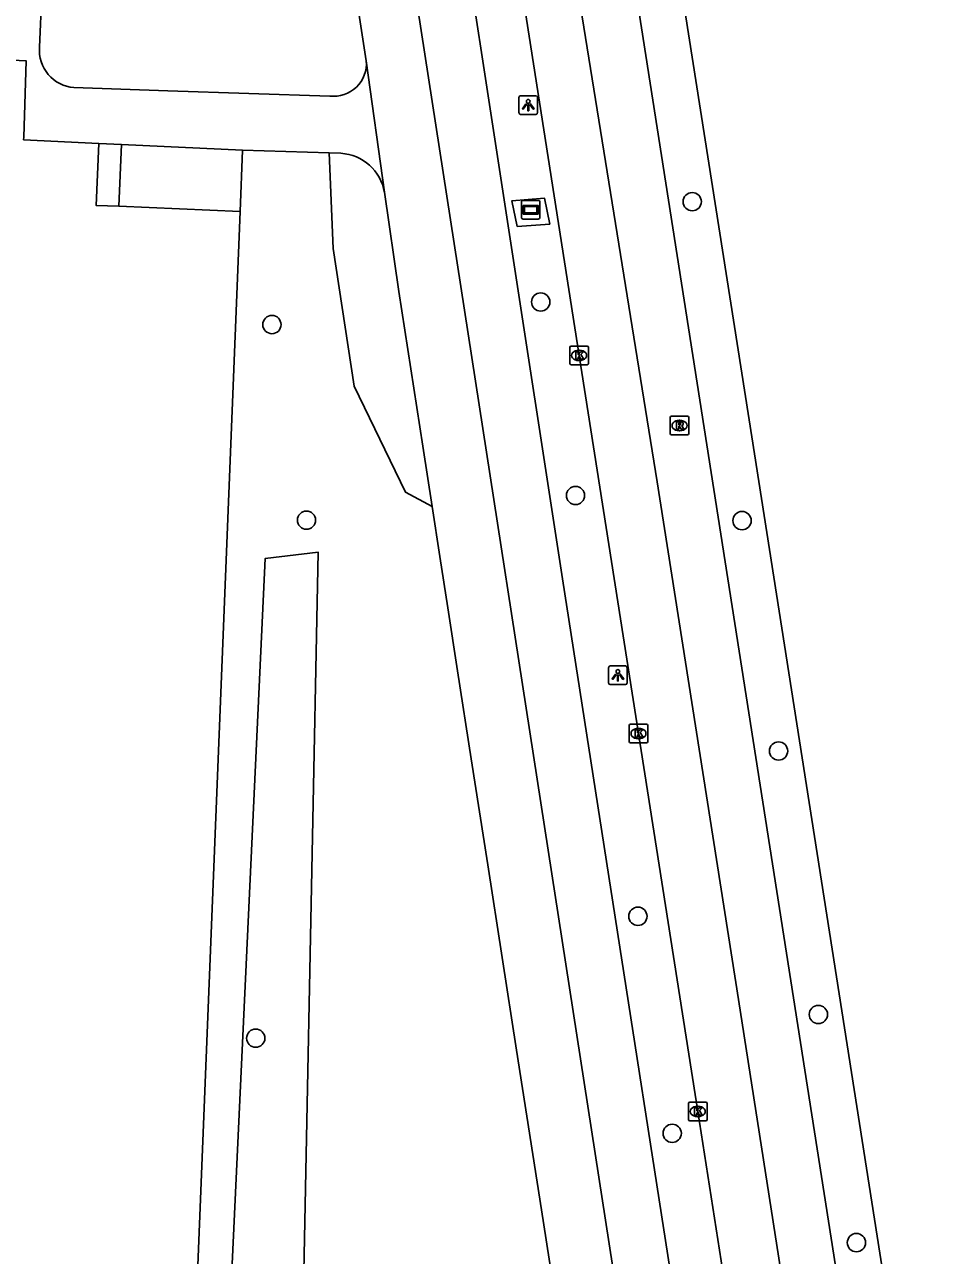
# Model space of a CAD drawing. Extents: x 160077 to 160945, y 386481 to 387498.
# Drawn here: x 160858.8 to 160907.6, y 386763.4 to 386829.3 of the extents above; entities that cross this region are included whole.
import ezdxf

# ---------------------------------------------------------------- set-up
doc = ezdxf.new("R2010")
doc.units = 0
for name, color, linetype in [('IMGEO_Boom', 7, 'Continuous'), ('IMGEO_Fietspad_gesloten', 7, 'Continuous'), ('IMGEO_Groenvoorziening', 7, 'Continuous'), ('IMGEO_Kolk', 7, 'Continuous'), ('IMGEO_Lichtpunt', 7, 'Continuous'), ('IMGEO_Pand', 7, 'Continuous'), ('IMGEO_Reclamebord', 7, 'Continuous'), ('IMGEO_Rijbaan_lokaal_gesloten', 7, 'Continuous'), ('IMGEO_Rioolput', 7, 'Continuous'), ('IMGEO_Voetpad_open', 7, 'Continuous')]:
    doc.layers.add(name, color=color, linetype=linetype)

msp = doc.modelspace()

# ---------------------------------------------------------------- linework, layer by layer
at = {"layer": 'IMGEO_Boom'}
for centre in [(160894.549, 386819.843), (160886.44, 386814.47), (160872.049, 386813.261), (160888.302, 386804.109), (160873.899, 386802.789), (160897.218, 386802.764), (160899.171, 386790.425), (160891.641, 386781.578), (160901.304, 386776.319), (160871.184, 386775.05), (160893.477, 386769.957), (160903.339, 386764.105)]:
    msp.add_circle(centre, 0.489, dxfattribs=at)
at = {"layer": 'IMGEO_Fietspad_gesloten'}
for points in [[(160874.337, 386865.738), (160875.587, 386857.71), (160893.595, 386741.462), (160905.557, 386665.372)], [(160896.196, 386744.497), (160887.606, 386799.639), (160878.692, 386857.53), (160878.676, 386857.643)]]:
    msp.add_lwpolyline(points, dxfattribs=at)
at = {"layer": 'IMGEO_Groenvoorziening'}
for points in [[(160875.116, 386822.454), (160875.33, 386817.337), (160876.444, 386809.971), (160879.192, 386804.279), (160880.626, 386803.514)], [(160868.573, 386734.251), (160869.309, 386750), (160871.68, 386800.73), (160874.521, 386801.077), (160873.514, 386750), (160873.202, 386734.169)]]:
    msp.add_lwpolyline(points, dxfattribs=at)
at = {"layer": 'IMGEO_Kolk'}
for p, q in [((160887.995, 386811.184), (160887.995, 386812.036)), ((160888.07, 386812.11), (160888.922, 386812.11)), ((160888.483, 386811.89), (160888.508, 386811.89)), ((160888.996, 386812.036), (160888.996, 386811.184)), ((160888.922, 386811.11), (160888.07, 386811.11)), ((160888.506, 386811.33), (160888.481, 386811.33)), ((160891.172, 386790.935), (160891.172, 386791.787)), ((160891.247, 386791.861), (160892.099, 386791.861)), ((160891.66, 386791.641), (160891.685, 386791.641)), ((160892.173, 386791.787), (160892.173, 386790.935)), ((160892.099, 386790.861), (160891.247, 386790.861)), ((160891.683, 386791.081), (160891.658, 386791.081)), ((160894.42, 386771.627), (160895.272, 386771.627)), ((160894.345, 386770.701), (160894.345, 386771.553)), ((160894.833, 386771.407), (160894.858, 386771.407)), ((160895.346, 386771.553), (160895.346, 386770.701)), ((160895.272, 386770.627), (160894.42, 386770.627)), ((160894.856, 386770.847), (160894.831, 386770.847))]:
    msp.add_line(p, q, dxfattribs=at)
for points in [[(160887.995, 386811.184), (160887.995, 386812.036)], [(160888.07, 386812.11), (160888.922, 386812.11)], [(160888.316, 386811.81), (160888.439, 386811.81), (160888.439, 386811.659), (160888.569, 386811.81), (160888.733, 386811.81), (160888.587, 386811.659), (160888.74, 386811.41), (160888.588, 386811.41), (160888.503, 386811.574), (160888.439, 386811.507), (160888.439, 386811.41), (160888.316, 386811.41), (160888.316, 386811.81)], [(160888.996, 386812.036), (160888.996, 386811.184)], [(160888.922, 386811.11), (160888.07, 386811.11)], [(160891.172, 386790.935), (160891.172, 386791.787)], [(160891.247, 386791.861), (160892.099, 386791.861)], [(160891.493, 386791.561), (160891.616, 386791.561), (160891.616, 386791.41), (160891.746, 386791.561), (160891.91, 386791.561), (160891.764, 386791.41), (160891.917, 386791.161), (160891.765, 386791.161), (160891.68, 386791.325), (160891.616, 386791.258), (160891.616, 386791.161), (160891.493, 386791.161), (160891.493, 386791.561)], [(160892.173, 386791.787), (160892.173, 386790.935)], [(160892.099, 386790.861), (160891.247, 386790.861)], [(160894.42, 386771.627), (160895.272, 386771.627)], [(160894.345, 386770.701), (160894.345, 386771.553)], [(160894.666, 386771.327), (160894.789, 386771.327), (160894.789, 386771.176), (160894.919, 386771.327), (160895.083, 386771.327), (160894.937, 386771.176), (160895.09, 386770.927), (160894.938, 386770.927), (160894.853, 386771.091), (160894.789, 386771.024), (160894.789, 386770.927), (160894.666, 386770.927), (160894.666, 386771.327)], [(160895.346, 386771.553), (160895.346, 386770.701)], [(160895.272, 386770.627), (160894.42, 386770.627)]]:
    msp.add_lwpolyline(points, dxfattribs=at)
for centre, start, end in [((160888.072, 386812.034), 91.55205, 178.44795), ((160888.072, 386812.034), 91.55205, 178.44795), ((160888.92, 386812.034), 1.55205, 88.44795), ((160888.92, 386812.034), 1.55205, 88.44795), ((160888.072, 386811.186), 181.55205, 268.44795), ((160888.072, 386811.186), 181.55205, 268.44795), ((160888.92, 386811.186), 271.55205, 358.44795), ((160888.92, 386811.186), 271.55205, 358.44795), ((160891.249, 386791.785), 91.55205, 178.44795), ((160891.249, 386791.785), 91.55205, 178.44795), ((160892.097, 386791.785), 1.55205, 88.44795), ((160892.097, 386791.785), 1.55205, 88.44795), ((160891.249, 386790.937), 181.55205, 268.44795), ((160891.249, 386790.937), 181.55205, 268.44795), ((160892.097, 386790.937), 271.55205, 358.44795), ((160892.097, 386790.937), 271.55205, 358.44795), ((160894.422, 386771.551), 91.55205, 178.44795), ((160894.422, 386771.551), 91.55205, 178.44795), ((160895.27, 386771.551), 1.55205, 88.44795), ((160895.27, 386771.551), 1.55205, 88.44795), ((160894.422, 386770.703), 181.55205, 268.44795), ((160894.422, 386770.703), 181.55205, 268.44795), ((160895.27, 386770.703), 271.55205, 358.44795), ((160895.27, 386770.703), 271.55205, 358.44795)]:
    msp.add_arc(centre, 0.0765, start, end, dxfattribs=at)
for centre, major_axis, ratio, start_param, end_param in [((160888.482, 386811.61), (-0.387, 0.002), 0.722429, 4.712389, 7.853982), ((160888.507, 386811.61), (-0.39, 0.002), 0.717154, 1.570796, 4.712389), ((160891.659, 386791.361), (-0.387, 0.002), 0.722429, 4.712389, 7.853982), ((160891.684, 386791.361), (-0.39, 0.002), 0.717154, 1.570796, 4.712389), ((160894.832, 386771.127), (-0.387, 0.002), 0.722429, 4.712389, 7.853982), ((160894.857, 386771.127), (-0.39, 0.002), 0.717154, 1.570796, 4.712389)]:
    msp.add_ellipse(centre, major_axis=major_axis, ratio=ratio, start_param=start_param, end_param=end_param, dxfattribs=at)
at = {"layer": 'IMGEO_Lichtpunt'}
for p, q in [((160885.271, 386825.415), (160885.271, 386824.608)), ((160885.271, 386825.415), (160885.271, 386824.608)), ((160886.173, 386825.51), (160885.365, 386825.51)), ((160886.173, 386825.51), (160885.365, 386825.51)), ((160886.267, 386824.608), (160886.267, 386825.415)), ((160886.267, 386824.608), (160886.267, 386825.415)), ((160885.365, 386824.514), (160886.173, 386824.514)), ((160885.365, 386824.514), (160886.173, 386824.514)), ((160890.069, 386794.886), (160890.069, 386794.079)), ((160890.069, 386794.886), (160890.069, 386794.079)), ((160890.971, 386794.981), (160890.163, 386794.981)), ((160890.971, 386794.981), (160890.163, 386794.981)), ((160891.065, 386794.079), (160891.065, 386794.886)), ((160891.065, 386794.079), (160891.065, 386794.886)), ((160890.163, 386793.985), (160890.971, 386793.985)), ((160890.163, 386793.985), (160890.971, 386793.985))]:
    msp.add_line(p, q, dxfattribs=at)
for points in [[(160885.645, 386825.079), (160885.684, 386825.051), (160885.496, 386824.789), (160885.458, 386824.816), (160885.645, 386825.079)], [(160885.747, 386825.031), (160885.794, 386825.031), (160885.794, 386824.709), (160885.747, 386824.709), (160885.747, 386825.031)], [(160885.857, 386825.051), (160885.895, 386825.078), (160886.082, 386824.816), (160886.043, 386824.788), (160885.857, 386825.051)], [(160890.443, 386794.55), (160890.482, 386794.522), (160890.294, 386794.26), (160890.256, 386794.287), (160890.443, 386794.55)], [(160890.545, 386794.502), (160890.592, 386794.502), (160890.592, 386794.18), (160890.545, 386794.18), (160890.545, 386794.502)], [(160890.655, 386794.522), (160890.693, 386794.549), (160890.88, 386794.287), (160890.841, 386794.259), (160890.655, 386794.522)]]:
    msp.add_lwpolyline(points, dxfattribs=at)
for centre in [(160885.77, 386825.213), (160890.568, 386794.684)]:
    msp.add_circle(centre, 0.0994, dxfattribs=at)
for centre, start, end in [((160885.365, 386825.415), 90, 180), ((160885.365, 386825.415), 90, 180), ((160886.173, 386825.415), 0, 90), ((160886.173, 386825.415), 0, 90), ((160885.365, 386824.608), 180, 270), ((160885.365, 386824.608), 180, 270), ((160886.173, 386824.608), 270, 0), ((160886.173, 386824.608), 270, 360), ((160890.163, 386794.886), 90, 180), ((160890.163, 386794.886), 90, 180), ((160890.971, 386794.886), 0, 90), ((160890.971, 386794.886), 0, 90), ((160890.163, 386794.079), 180, 270), ((160890.163, 386794.079), 180, 270), ((160890.971, 386794.079), 270, 0), ((160890.971, 386794.079), 270, 360)]:
    msp.add_arc(centre, 0.0946, start, end, dxfattribs=at)
at = {"layer": 'IMGEO_Pand'}
for points in [[(160862.79, 386822.962), (160858.757, 386823.153), (160858.761, 386823.291), (160858.889, 386827.388), (160856.992, 386827.473), (160855.58, 386792.545), (160853.896, 386792.569)], [(160862.79, 386822.962), (160862.637, 386819.644), (160863.861, 386819.593)], [(160863.861, 386819.593), (160870.355, 386819.324)], [(160870.355, 386819.324), (160867.558, 386750), (160866.628, 386726.964)]]:
    msp.add_lwpolyline(points, dxfattribs=at)
at = {"layer": 'IMGEO_Reclamebord'}
for p, q in [((160885.405, 386819.01), (160885.405, 386819.81)), ((160885.405, 386819.81), (160885.405, 386819.01)), ((160885.505, 386819.91), (160886.295, 386819.91)), ((160886.295, 386819.91), (160885.505, 386819.91)), ((160886.395, 386819.81), (160886.395, 386819.01)), ((160886.395, 386819.01), (160886.395, 386819.81)), ((160886.295, 386818.91), (160885.505, 386818.91)), ((160885.505, 386818.91), (160886.295, 386818.91))]:
    msp.add_line(p, q, dxfattribs=at)
for points in [[(160885.506, 386819.642), (160886.294, 386819.642), (160886.294, 386819.178), (160885.506, 386819.178), (160885.506, 386819.642)], [(160885.571, 386819.577), (160885.571, 386819.243), (160886.229, 386819.243), (160886.229, 386819.577), (160885.571, 386819.577)]]:
    msp.add_lwpolyline(points, dxfattribs=at)
for centre, start, end in [((160885.505, 386819.81), 90, 180), ((160885.505, 386819.81), 90, 180), ((160886.295, 386819.81), 0, 90), ((160886.295, 386819.81), 360, 90), ((160885.505, 386819.01), 180, 270), ((160885.505, 386819.01), 180, 270), ((160886.295, 386819.01), 270, 0), ((160886.295, 386819.01), 270, 0)]:
    msp.add_arc(centre, 0.1, start, end, dxfattribs=at)
at = {"layer": 'IMGEO_Rijbaan_lokaal_gesloten'}
for points in [[(160883.663, 386861.918), (160886.157, 386845.818), (160888.131, 386833.071), (160892.674, 386804.847), (160897.019, 386777.123), (160902.158, 386744.164)], [(160889.533, 386859.4), (160889.543, 386859.337), (160889.777, 386857.919), (160897.593, 386808.162), (160906.712, 386750), (160907.619, 386744.213)], [(160881.204, 386858.078), (160881.214, 386858.015), (160881.821, 386854.1), (160884.707, 386835.797), (160888.496, 386811.61), (160894.846, 386771.127), (160898.145, 386750), (160898.313, 386748.921), (160899.004, 386744.575)], [(160905.147, 386744.116), (160904.227, 386750), (160895.194, 386807.738), (160888.939, 386847.628), (160888.558, 386850.065)]]:
    msp.add_lwpolyline(points, dxfattribs=at)
at = {"layer": 'IMGEO_Rioolput'}
for p, q in [((160893.368, 386807.43), (160893.368, 386808.282)), ((160893.443, 386808.356), (160894.295, 386808.356)), ((160893.856, 386808.136), (160893.881, 386808.136)), ((160894.369, 386808.282), (160894.369, 386807.43)), ((160894.295, 386807.356), (160893.443, 386807.356)), ((160893.879, 386807.576), (160893.854, 386807.576))]:
    msp.add_line(p, q, dxfattribs=at)
for points in [[(160893.368, 386807.43), (160893.368, 386808.282)], [(160893.443, 386808.356), (160894.295, 386808.356)], [(160893.957, 386808.054), (160893.705, 386808.056), (160893.705, 386807.656)], [(160893.705, 386807.656), (160893.829, 386807.656), (160893.829, 386807.818), (160893.84, 386807.818)], [(160893.883, 386807.975), (160893.829, 386807.975), (160893.829, 386807.894)], [(160893.829, 386807.894), (160893.881, 386807.894)], [(160894.369, 386808.282), (160894.369, 386807.43)], [(160894.295, 386807.356), (160893.443, 386807.356)], [(160893.887, 386807.789), (160893.958, 386807.656), (160894.098, 386807.656), (160894.033, 386807.782)]]:
    msp.add_lwpolyline(points, dxfattribs=at)
for centre, radius, start, end in [((160893.445, 386808.28), 0.0765, 91.55205, 178.44795), ((160893.445, 386808.28), 0.0765, 91.55205, 178.44795), ((160893.839, 386807.765), 0.0533, 26.02933, 88.69889), ((160893.865, 386808.083), 0.19, 274.7715, 282.96867), ((160893.889, 386807.879), 0.0964, 77.00612, 93.18647), ((160893.903, 386807.936), 0.0378, 276.66336, 79.67722), ((160893.956, 386807.944), 0.109, 350.36119, 89.41601), ((160893.954, 386807.944), 0.112, 277.58423, 350.98172), ((160893.938, 386807.729), 0.108, 29.51342, 73.79051), ((160894.293, 386808.28), 0.0765, 1.55205, 88.44795), ((160894.293, 386808.28), 0.0765, 1.55205, 88.44795), ((160893.445, 386807.432), 0.0765, 181.55205, 268.44795), ((160893.445, 386807.432), 0.0765, 181.55205, 268.44795), ((160894.293, 386807.432), 0.0765, 271.55205, 358.44795), ((160894.293, 386807.432), 0.0765, 271.55205, 358.44795)]:
    msp.add_arc(centre, radius, start, end, dxfattribs=at)
for centre, major_axis, ratio, start_param, end_param in [((160893.855, 386807.856), (-0.387, 0.002), 0.722429, 4.712389, 7.853982), ((160893.88, 386807.856), (-0.39, 0.002), 0.717154, 1.570796, 4.712389)]:
    msp.add_ellipse(centre, major_axis=major_axis, ratio=ratio, start_param=start_param, end_param=end_param, dxfattribs=at)
at = {"layer": 'IMGEO_Voetpad_open'}
for points in [[(160872.833, 386855.028), (160873.207, 386852.656), (160877.099, 386827.384)], [(160859.609, 386828.118), (160860.611, 386851.265)], [(160877.099, 386827.384), (160878.075, 386820.343)], [(160875.146, 386825.496), (160866.48, 386825.776), (160861.447, 386825.952)], [(160864, 386822.905), (160862.79, 386822.962)], [(160863.861, 386819.593), (160864, 386822.905)], [(160870.482, 386822.599), (160864, 386822.905)], [(160870.355, 386819.324), (160870.482, 386822.599)], [(160875.116, 386822.454), (160870.482, 386822.599)], [(160875.744, 386822.434), (160875.116, 386822.454)], [(160878.075, 386820.343), (160878.836, 386815.04), (160880.124, 386806.743), (160880.626, 386803.514)], [(160885.186, 386818.511), (160884.901, 386819.893), (160886.638, 386820.033), (160886.925, 386818.642), (160885.186, 386818.511)], [(160880.626, 386803.514), (160881.04, 386800.847), (160881.466, 386798.099), (160881.99, 386794.727), (160882.722, 386790.015), (160883.605, 386784.324), (160885.144, 386774.416), (160886.561, 386765.292), (160887.99, 386756.086), (160888.724, 386751.356), (160889.589, 386745.789), (160890.457, 386740.284)]]:
    msp.add_lwpolyline(points, dxfattribs=at)
for centre, radius, start, end in [((160861.604, 386827.948), 2.002, 175.13105, 265.50275), ((160875.359, 386827.23), 1.747, 263.00773, 5.05326), ((160875.58, 386819.907), 2.532, 9.91597, 86.29728)]:
    msp.add_arc(centre, radius, start, end, dxfattribs=at)

doc.saveas('drawing.dxf')
